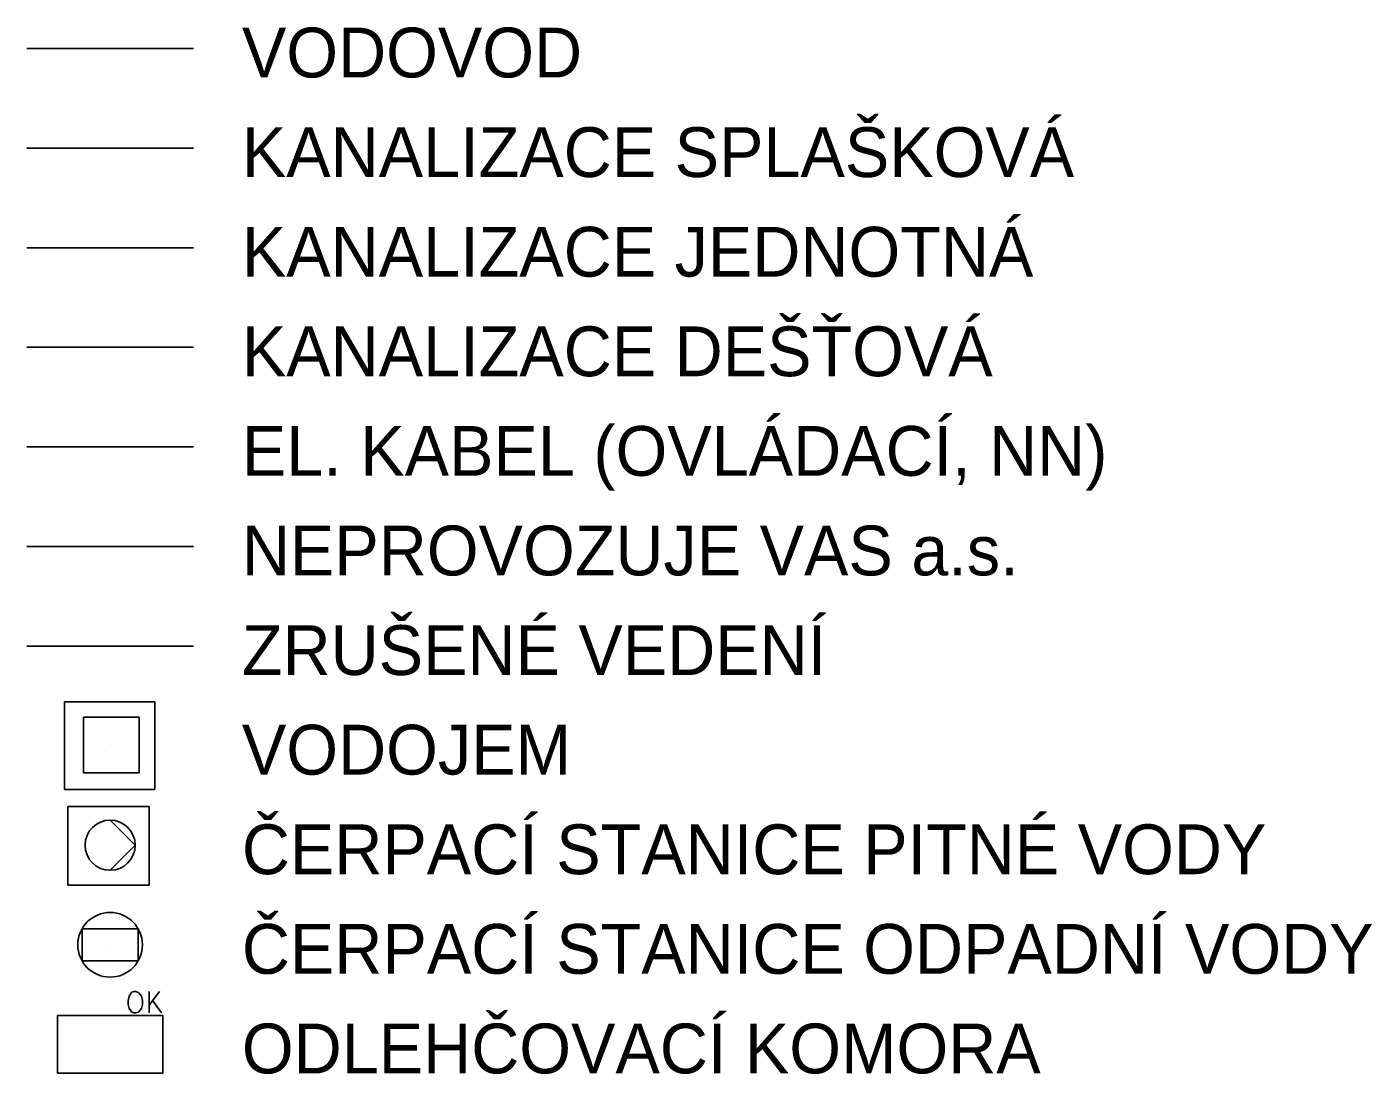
# Model space of a CAD drawing. Extents: x -592202 to -587539, y -1167222 to -1162672.
# Drawn here: x -588396.7 to -588045.3, y -1167222.2 to -1166948.8 of the extents above; entities that cross this region are included whole.
import ezdxf

# ---------------------------------------------------------------- set-up
doc = ezdxf.new("R2010")
doc.units = 0
for name, color, linetype in [('E Kabel', 7, 'Continuous'), ('K Odlehčovací komora', 7, 'Continuous'), ('K Stoka', 7, 'Continuous'), ('VP Vodojem', 7, 'Continuous'), ('VP Čerpací stanice', 7, 'Continuous'), ('VP Řad', 7, 'Continuous'), ('Vrstva 1', 7, 'Continuous'), ('Vrstva 27', 7, 'Continuous')]:
    doc.layers.add(name, color=color, linetype=linetype)

msp = doc.modelspace()

# ---------------------------------------------------------------- linework, layer by layer
at = {"layer": 'E Kabel'}
for p, q in [((-588353.21, -1167058.43), (-588396.68, -1167058.43)), ((-588353.21, -1167110.43), (-588396.68, -1167110.43))]:
    msp.add_line(p, q, dxfattribs=at)
at = {"layer": 'K Odlehčovací komora'}
for p, q in [((-588370, -1167201.83), (-588369.32, -1167200.82)), ((-588369.32, -1167200.82), (-588368.65, -1167200.59)), ((-588368.65, -1167200.59), (-588368.2, -1167200.59)), ((-588368.2, -1167200.59), (-588367.41, -1167200.93)), ((-588367.41, -1167200.93), (-588366.74, -1167201.83)), ((-588364.71, -1167200.59), (-588364.71, -1167206.22)), ((-588362.01, -1167200.59), (-588364.71, -1167204.19)), ((-588370.22, -1167202.95), (-588370, -1167201.83)), ((-588370.22, -1167203.97), (-588370.22, -1167202.95)), ((-588370, -1167205.09), (-588370.22, -1167203.97)), ((-588366.74, -1167201.83), (-588366.51, -1167202.95)), ((-588366.51, -1167203.97), (-588366.74, -1167205.09)), ((-588366.51, -1167202.95), (-588366.51, -1167203.97)), ((-588363.81, -1167203.07), (-588361.56, -1167206.22)), ((-588361.22, -1167206.89), (-588388.67, -1167206.89)), ((-588388.67, -1167206.89), (-588388.67, -1167221.97)), ((-588369.32, -1167205.99), (-588370, -1167205.09)), ((-588368.65, -1167206.22), (-588369.32, -1167205.99)), ((-588368.2, -1167206.22), (-588368.65, -1167206.22)), ((-588367.52, -1167205.99), (-588368.2, -1167206.22)), ((-588366.74, -1167205.09), (-588367.52, -1167205.99)), ((-588361.22, -1167221.97), (-588361.22, -1167206.89)), ((-588388.67, -1167221.97), (-588361.22, -1167221.97))]:
    msp.add_line(p, q, dxfattribs=at)
at = {"layer": 'K Stoka'}
for p, q in [((-588353.21, -1166980.43), (-588396.68, -1166980.43)), ((-588353.21, -1167006.43), (-588396.68, -1167006.43)), ((-588353.21, -1167032.43), (-588396.68, -1167032.43))]:
    msp.add_line(p, q, dxfattribs=at)
at = {"layer": 'VP Vodojem'}
for p, q in [((-588386.89, -1167125), (-588363.26, -1167125)), ((-588386.89, -1167147.88), (-588386.89, -1167125)), ((-588363.26, -1167125), (-588363.26, -1167147.88)), ((-588381.91, -1167128.98), (-588367.36, -1167128.98)), ((-588381.91, -1167128.98), (-588381.91, -1167143.53)), ((-588367.36, -1167128.98), (-588367.36, -1167143.53)), ((-588374.64, -1167136.25), (-588374.64, -1167136.25)), ((-588374.64, -1167136.25), (-588374.64, -1167136.25)), ((-588374.64, -1167136.25), (-588374.64, -1167136.25)), ((-588374.64, -1167136.25), (-588374.64, -1167136.25)), ((-588374.64, -1167136.25), (-588374.64, -1167136.25)), ((-588374.64, -1167136.25), (-588374.64, -1167136.25)), ((-588374.64, -1167136.25), (-588374.64, -1167136.25)), ((-588374.64, -1167136.25), (-588374.64, -1167136.25)), ((-588367.36, -1167143.53), (-588381.91, -1167143.53)), ((-588363.26, -1167147.88), (-588386.89, -1167147.88))]:
    msp.add_line(p, q, dxfattribs=at)
at = {"layer": 'VP Čerpací stanice'}
for p, q in [((-588385.97, -1167152.3), (-588364.71, -1167152.3)), ((-588385.97, -1167172.89), (-588385.97, -1167152.3)), ((-588364.71, -1167152.3), (-588364.71, -1167172.89)), ((-588374.95, -1167162.43), (-588374.95, -1167162.43)), ((-588374.95, -1167162.43), (-588374.95, -1167162.43)), ((-588374.95, -1167162.43), (-588374.95, -1167162.43)), ((-588374.95, -1167162.43), (-588374.95, -1167162.43)), ((-588374.95, -1167162.43), (-588374.95, -1167162.43)), ((-588374.95, -1167162.43), (-588374.95, -1167162.43)), ((-588374.95, -1167162.43), (-588374.95, -1167162.43)), ((-588374.95, -1167162.43), (-588374.95, -1167162.43)), ((-588364.71, -1167172.89), (-588385.97, -1167172.89))]:
    msp.add_line(p, q, dxfattribs=at)
msp.add_lwpolyline([(-588374.95, -1167155.88), (-588368.4, -1167162.43), (-588374.95, -1167168.97)], dxfattribs=at)
msp.add_circle((-588374.95, -1167162.43), 6.55, dxfattribs=at)
at = {"layer": 'VP Řad'}
for p, q in [((-588353.21, -1166954.43), (-588396.68, -1166954.43)), ((-588353.21, -1167084.43), (-588396.68, -1167084.43))]:
    msp.add_line(p, q, dxfattribs=at)
at = {"layer": 'Vrstva 27'}
for p, q in [((-588382.26, -1167184.27), (-588367.64, -1167184.27)), ((-588382.26, -1167192.59), (-588382.26, -1167184.27)), ((-588367.64, -1167184.27), (-588367.64, -1167192.59)), ((-588374.95, -1167188.43), (-588374.95, -1167188.43)), ((-588374.95, -1167188.43), (-588374.95, -1167188.43)), ((-588374.95, -1167188.43), (-588374.95, -1167188.43)), ((-588374.95, -1167188.43), (-588374.95, -1167188.43)), ((-588374.95, -1167188.43), (-588374.95, -1167188.43)), ((-588374.95, -1167188.43), (-588374.95, -1167188.43)), ((-588374.95, -1167188.43), (-588374.95, -1167188.43)), ((-588374.95, -1167188.43), (-588374.95, -1167188.43)), ((-588374.95, -1167188.43), (-588374.95, -1167188.43)), ((-588374.95, -1167188.43), (-588374.95, -1167188.43)), ((-588374.95, -1167188.43), (-588374.95, -1167188.43)), ((-588374.95, -1167188.43), (-588374.95, -1167188.43)), ((-588367.64, -1167192.59), (-588382.26, -1167192.59))]:
    msp.add_line(p, q, dxfattribs=at)
msp.add_circle((-588374.95, -1167188.43), 8.44, dxfattribs=at)

# ---------------------------------------------------------------- texts
at = {"layer": 'Vrstva 1'}
for s, p in [('VODOVOD', (-588340.53, -1166961.99)), ('KANALIZACE SPLAŠKOVÁ', (-588340.53, -1166987.99)), ('KANALIZACE JEDNOTNÁ', (-588340.53, -1167013.99)), ('KANALIZACE DEŠŤOVÁ', (-588340.53, -1167039.99)), ('EL. KABEL (OVLÁDACÍ, NN)', (-588340.53, -1167065.99)), ('NEPROVOZUJE VAS a.s.', (-588340.53, -1167091.99)), ('ZRUŠENÉ VEDENÍ', (-588340.53, -1167117.99)), ('VODOJEM', (-588340.53, -1167143.99)), ('ČERPACÍ STANICE PITNÉ VODY', (-588340.53, -1167169.99)), ('ČERPACÍ STANICE ODPADNÍ VODY', (-588340.53, -1167195.99)), ('ODLEHČOVACÍ KOMORA', (-588340.53, -1167221.99))]:
    msp.add_text(s, height=13, dxfattribs=at).set_placement(p)

doc.saveas('drawing.dxf')
